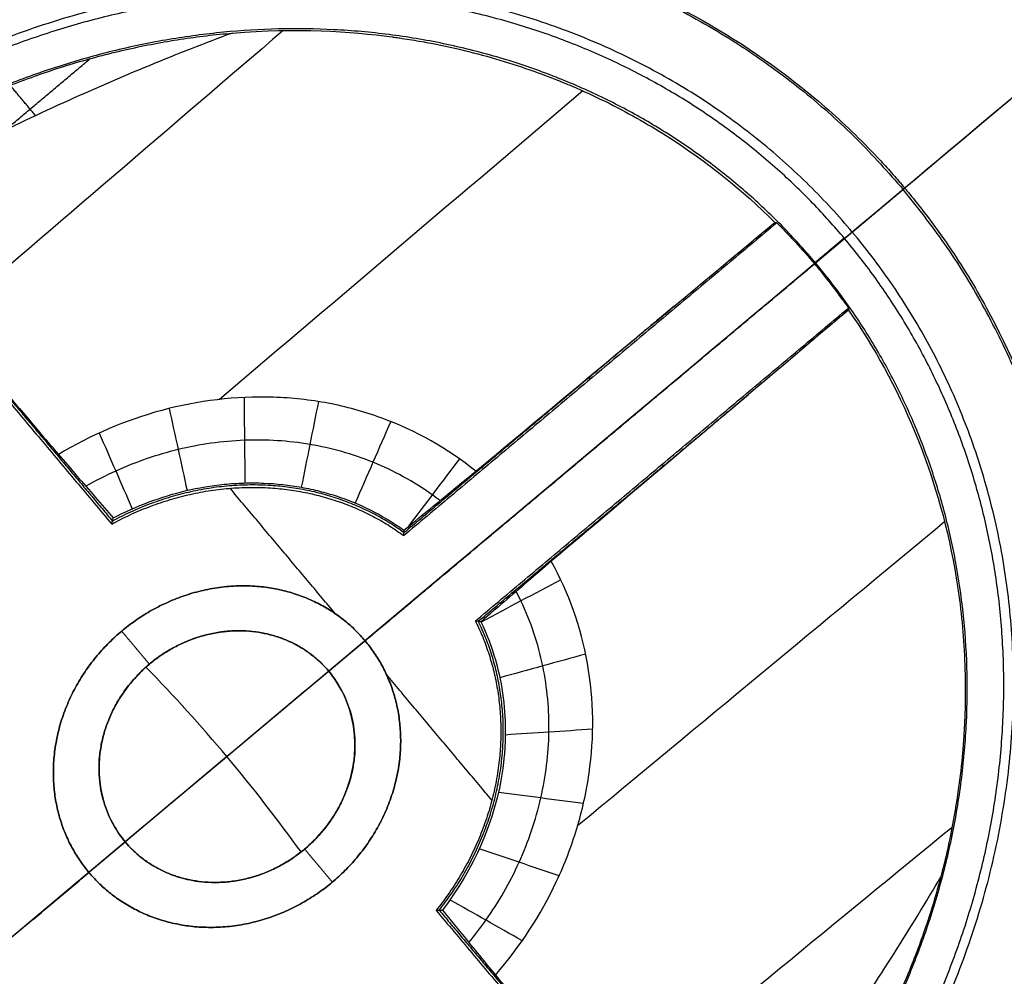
# Model space of a CAD drawing. Header units: millimetres. Extents: x -657 to 864, y -831 to 851.
# Tile 455 of 656: x 732.2 to 736.07, y -467.7 to -463.94. Entities that reach past the tile are written whole.
import ezdxf

# ---------------------------------------------------------------- set-up
doc = ezdxf.new("R2010")
doc.units = ezdxf.units.MM
doc.layers.add('Default', color=7, linetype='Continuous', true_color=0x000000)

msp = doc.modelspace()

# ---------------------------------------------------------------- linework, layer by layer
at = {"layer": 'Default'}
for points in [[(863.462, -524.3574, 60.1215), (781.241, -426.3702, 60.1215), (699.02, -328.383, 60.1215)], [(862.6916, -523.6536, 60.3347), (781.1353, -426.4587, 60.3347), (699.5791, -329.2638, 60.3347)], [(842.781, -633.2885, 16.0739), (715.467, -481.5616, 16.0739), (588.153, -329.8347, 16.0739)], [(842.2602, -632.8103, 16.3106), (715.3969, -481.6205, 16.3106), (588.5336, -330.4307, 16.3106)], [(734.0612, -340.3042, 73.1638), (540.134, -503.0285, 73.1638), (346.2067, -665.7528, 73.1638)], [(733.5114, -340.8567, 72.9219), (540.1791, -503.0817, 72.9219), (346.8468, -665.3068, 72.9219)], [(749.7126, -752.7944, -11.8414), (602.0068, -576.7654, -11.8414), (454.301, -400.7365, -11.8414)], [(749.3201, -752.3266, -11.5875), (602.0068, -576.7654, -11.5875), (454.6934, -401.2042, -11.5875)]]:
    msp.add_open_spline(points, degree=2, dxfattribs=at)
for points, knots in [([(812.669, -399.9988, 89.6975), (802.7277, -408.3406, 79.2965), (772.356, -433.8255, 50.6557), (702.4844, -492.4547, 3.3508), (640.4896, -544.4745, -11.8414), (602.0068, -576.7654, -11.8414)], [2.41548, 2.41548, 2.41548, 2.41548, 70.396144, 198.636056, 404.995527, 404.995527, 404.995527, 404.995527]), ([(812.1148, -400.4639, 89.4437), (802.3062, -408.6943, 79.2125), (772.0838, -434.0539, 50.7577), (702.42, -492.5087, 3.594), (640.4654, -544.4948, -11.5875), (602.0068, -576.7654, -11.5875)], [2.408267, 2.408267, 2.408267, 2.408267, 69.367076, 197.537893, 403.786179, 403.786179, 403.786179, 403.786179])]:
    msp.add_open_spline(points, degree=3, knots=knots, dxfattribs=at)
msp.add_rational_spline([(738.1885, -472.2506, 89.5204), (744.4855, -466.9668, 89.5204), (739.682, -461.2422, 89.5204), (734.8785, -455.5177, 89.5204), (728.5815, -460.8015, 89.5204)], [1, 0.707106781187, 1, 0.707106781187, 1], degree=2, knots=[1.570796, 1.570796, 1.570796, 3.141593, 3.141593, 4.712389, 4.712389, 4.712389], dxfattribs=at)
at = {"layer": 'Default', "color": 18, "true_color": 0x000000}
for points, degree, knots in [([(738.9429, -465.7185, 93.7158), (738.9308, -465.5612, 93.7064), (738.8947, -465.2472, 93.6903), (738.8058, -464.7798, 93.6733), (738.6175, -464.1743, 93.6509), (738.2684, -463.4617, 93.6318), (737.8092, -462.8134, 93.6254), (737.2491, -462.2509, 93.6418), (736.608, -461.7859, 93.6669), (736.0451, -461.4956, 93.6881), (735.6009, -461.3253, 93.6997), (735.2984, -461.2333, 93.7099), (735.146, -461.1929, 93.7158)], 5, [-0.000078, -0.000078, -0.000078, -0.000078, -0.000078, -0.000078, 0.125, 0.250001, 0.375001, 0.500001, 0.625001, 0.750001, 0.875, 0.999986, 0.999986, 0.999986, 0.999986, 0.999986, 0.999986]), ([(738.7863, -465.7384, 93.9441), (738.7842, -465.5845, 93.9282), (738.7669, -465.2748, 93.9022), (738.7035, -464.8099, 93.8762), (738.5439, -464.2018, 93.8433), (738.2213, -463.4855, 93.8158), (737.7751, -462.8408, 93.8095), (737.2095, -462.3026, 93.8419), (736.5594, -461.8736, 93.8852), (735.9919, -461.6125, 93.9151), (735.5484, -461.4606, 93.9269), (735.2488, -461.3791, 93.9374), (735.0988, -461.3436, 93.9441)], 5, [-0.000035, -0.000035, -0.000035, -0.000035, -0.000035, -0.000035, 0.125, 0.250001, 0.375001, 0.500001, 0.625001, 0.750001, 0.875, 1, 1, 1, 1, 1, 1]), ([(738.5596, -465.7675, 94.0964), (738.5715, -465.6166, 94.0798), (738.5807, -465.3104, 94.0553), (738.5525, -464.847, 94.0362), (738.4325, -464.2348, 94.0135), (738.1477, -463.5166, 93.9944), (737.7235, -462.8822, 93.9915), (737.1556, -462.3824, 94.0268), (736.497, -462.0053, 94.0656), (735.9226, -461.7844, 94.0844), (735.4779, -461.6578, 94.0859), (735.1793, -461.5905, 94.0912), (735.031, -461.5618, 94.0964)], 5, [-0.0000067, -0.0000067, -0.0000067, -0.0000067, -0.0000067, -0.0000067, 0.1250003, 0.2500007, 0.375001, 0.5000013, 0.625001, 0.7500007, 0.8750003, 0.9999428, 0.9999428, 0.9999428, 0.9999428, 0.9999428, 0.9999428]), ([(738.2948, -465.8016, 94.1516), (738.3224, -465.654, 94.1417), (738.3607, -465.3519, 94.1334), (738.3706, -464.8919, 94.1413), (738.2935, -464.2791, 94.153), (738.0512, -463.5626, 94.1618), (737.6548, -462.9386, 94.1663), (737.0891, -462.4758, 94.1912), (736.4264, -462.1499, 94.2003), (735.8462, -461.9727, 94.1851), (735.399, -461.8787, 94.1612), (735.0992, -461.8337, 94.1521), (734.951, -461.8166, 94.1516)], 5, [-8.666014, -8.666014, -8.666014, -8.666014, -8.666014, -8.666014, -7.582759, -6.499505, -5.41625, -4.332995, -3.249746, -2.166498, -1.083249, 0, 0, 0, 0, 0, 0]), ([(727.0158, -466.7654, 94.4662), (727.1966, -466.5941, 94.4503), (727.5648, -466.2541, 94.4195), (728.1389, -465.7501, 94.3758), (728.7337, -465.2551, 94.3351), (729.3396, -464.7786, 94.2981), (729.9355, -464.3365, 94.2659), (730.5068, -463.9373, 94.2389), (731.0432, -463.5847, 94.2169), (731.5398, -463.2776, 94.1994), (731.996, -463.0125, 94.1856), (732.4144, -462.7841, 94.1751), (732.8006, -462.5864, 94.167), (733.1627, -462.413, 94.161), (733.511, -462.2576, 94.1566), (733.8547, -462.1159, 94.1535), (734.1743, -461.9957, 94.1519), (734.3812, -461.925, 94.1516), (734.4721, -461.8955, 94.1516)], 3, [0.130697, 0.130697, 0.130697, 0.130697, 1.20398, 2.287327, 3.410457, 4.518642, 5.582165, 6.5758, 7.486095, 8.310358, 9.052769, 9.720728, 10.325718, 10.883385, 11.411998, 11.928452, 12.442144, 12.840232, 12.840232, 12.840232, 12.840232]), ([(734.5089, -461.9164, 93.3296), (734.3745, -461.9701, 93.3296), (734.0857, -462.0932, 93.3307), (733.6542, -462.2991, 93.3362), (733.2133, -462.5312, 93.3459), (732.7845, -462.7749, 93.3591), (732.3654, -463.0295, 93.3756), (731.9549, -463.2939, 93.3953), (731.5524, -463.5671, 93.418), (731.1575, -463.8484, 93.4436), (730.7679, -464.1385, 93.4722), (730.3765, -464.4427, 93.5044), (729.9701, -464.771, 93.5413), (729.5345, -465.1368, 93.5846), (729.0704, -465.5429, 93.6355), (728.617, -465.9571, 93.6902), (728.3242, -466.2355, 93.7289), (728.1912, -466.3643, 93.7472)], 3, [3.329329, 3.329329, 3.329329, 3.329329, 3.960576, 4.704382, 5.441563, 6.177771, 6.913975, 7.65011, 8.386977, 9.123641, 9.860148, 10.60827, 11.397457, 12.264098, 13.23376, 14.253221, 15.118064, 15.118064, 15.118064, 15.118064]), ([(737.8766, -465.8556, 94.2312), (737.926, -465.715, 94.2294), (738.0042, -465.4246, 94.2413), (738.0649, -464.98, 94.2847), (738.0465, -464.3838, 94.344), (737.865, -463.6806, 94.3926), (737.5123, -463.0602, 94.406), (736.9562, -462.6212, 94.4111), (736.2984, -462.3386, 94.3738), (735.7195, -462.2203, 94.3124), (735.2727, -462.1916, 94.2589), (734.9727, -462.2038, 94.236), (734.8252, -462.2191, 94.2312)], 5, [0, 0, 0, 0, 0, 0, 0.125, 0.250001, 0.375001, 0.500001, 0.625001, 0.750001, 0.875, 1, 1, 1, 1, 1, 1]), ([(737.516, -465.8895, 94.4526), (737.5626, -465.7916, 94.4445), (737.6038, -465.6856, 94.4424), (737.6561, -465.5143, 94.4459), (737.6719, -465.4551, 94.4481), (737.693, -465.3634, 94.4528), (737.7029, -465.3167, 94.4555), (737.7132, -465.261, 94.459), (737.7173, -465.2368, 94.4606), (737.72, -465.2206, 94.4617), (737.7215, -465.2115, 94.4623), (737.7408, -465.0904, 94.4707), (737.7523, -464.9751, 94.4799), (737.7591, -464.8005, 94.4943), (737.7596, -464.742, 94.4991), (737.757, -464.6247, 94.5087), (737.7541, -464.5671, 94.5134), (737.7392, -464.3868, 94.5273), (737.7221, -464.2707, 94.5354), (737.686, -464.1032, 94.5457), (737.6655, -464.0212, 94.5503), (737.637, -463.9286, 94.5549), (737.6239, -463.8897, 94.5567), (737.615, -463.8638, 94.5578), (737.6109, -463.8524, 94.5583), (737.5227, -463.6117, 94.5683), (737.4103, -463.4163, 94.5708), (737.2047, -463.1733, 94.5707), (737.1269, -463.097, 94.57), (736.9967, -462.9904, 94.5672), (736.951, -462.9561, 94.566), (736.8792, -462.9069, 94.5635), (736.8424, -462.8828, 94.5622), (736.8044, -462.8595, 94.5606), (736.7787, -462.8442, 94.5595), (736.7645, -462.8358, 94.5589), (736.6583, -462.7751, 94.554), (736.5579, -462.7267, 94.5483), (736.3988, -462.663, 94.5379), (736.3444, -462.6433, 94.5342), (736.2328, -462.6069, 94.526), (736.1745, -462.59, 94.5215), (736.0027, -462.5458, 94.5078), (735.8874, -462.5235, 94.4979), (735.7141, -462.5007, 94.4836), (735.6563, -462.4949, 94.4789), (735.5695, -462.4887, 94.4723), (735.5262, -462.4863, 94.469), (735.4756, -462.4846, 94.4654), (735.454, -462.4841, 94.4639), (735.4395, -462.4838, 94.4629), (735.4333, -462.4837, 94.4625), (735.1605, -462.4805, 94.4441), (734.923, -462.5132, 94.4363), (734.7148, -462.5724, 94.4538)], 3, [0, 0, 0, 0, 0.49644, 0.49644, 0.744659, 0.744659, 0.868769, 0.930824, 0.961852, 0.961852, 0.992879, 0.992879, 1.489319, 1.489319, 1.737538, 1.737538, 1.985758, 1.985758, 2.482198, 2.482198, 2.730417, 2.854527, 2.916582, 2.916582, 2.978637, 2.978637, 3.971516, 3.971516, 4.467956, 4.467956, 4.716176, 4.716176, 4.840286, 4.90234, 4.90234, 4.964395, 4.964395, 5.460835, 5.460835, 5.709055, 5.709055, 5.957274, 5.957274, 6.453714, 6.453714, 6.701934, 6.701934, 6.826044, 6.888099, 6.919126, 6.919126, 6.950154, 6.950154, 7.943033, 7.943033, 7.943033, 7.943033]), ([(734.7148, -462.5724, 94.4538), (734.6899, -462.5794, 94.4559), (734.5576, -462.6176, 94.467), (734.3182, -462.6925, 94.4875), (733.9972, -462.8043, 94.5157), (733.6746, -462.927, 94.5447), (733.3449, -463.0625, 94.5749), (732.9993, -463.2146, 94.6072), (732.628, -463.3889, 94.6427), (732.2227, -463.5913, 94.6822), (731.7775, -463.8275, 94.7265), (731.2894, -464.1024, 94.7762), (730.7583, -464.4196, 94.8314), (730.1886, -464.7803, 94.8921), (729.59, -465.1816, 94.9575), (728.9772, -465.616, 95.0261), (728.3714, -466.0689, 95.0956), (727.7827, -466.5318, 95.1648), (727.4026, -466.8452, 95.2106), (727.2154, -467.0033, 95.2334)], 3, [0, 0, 0, 0, 0.108432, 0.577428, 1.046855, 1.518807, 2.001869, 2.511483, 3.064341, 3.674743, 4.35318, 5.106417, 5.938272, 6.846286, 7.818166, 8.83086, 9.85721, 10.847205, 11.828004, 11.828004, 11.828004, 11.828004]), ([(733.6415, -463.5542, 94.02), (733.477, -463.5391, 93.9293), (733.2878, -463.5339, 93.8539), (732.8633, -463.5658, 93.7338), (732.6305, -463.6029, 93.6893), (732.3529, -463.6806, 93.6569), (732.3241, -463.689, 93.6538), (732.2645, -463.7074, 93.6478), (732.2346, -463.717, 93.645), (732.1449, -463.7471, 93.6374), (732.085, -463.7689, 93.6333), (731.9056, -463.8397, 93.6237), (731.7861, -463.894, 93.6211), (731.4311, -464.079, 93.6245), (731.2194, -464.221, 93.6417), (730.9844, -464.411, 93.682), (730.9381, -464.4504, 93.6912), (730.8506, -464.5282, 93.7112), (730.8088, -464.5672, 93.7221), (730.6888, -464.6838, 93.7576), (730.6163, -464.7611, 93.785), (730.4188, -464.988, 93.8781), (730.3138, -465.1323, 93.9549), (730.2185, -465.279, 94.0578), (730.2092, -465.2936, 94.0685), (730.1901, -465.324, 94.0911), (730.1808, -465.3389, 94.1027), (730.1539, -465.3831, 94.1379), (730.137, -465.4117, 94.1623), (730.0894, -465.4947, 94.2377), (730.0617, -465.5462, 94.2912), (730.0313, -465.6054, 94.3622), (730.0261, -465.6156, 94.3749), (730.0154, -465.6369, 94.4022), (730, -465.6679, 94.4436), (729.9863, -465.6966, 94.4863), (729.961, -465.7505, 94.5733), (729.9468, -465.782, 94.6336), (729.935, -465.8089, 94.6962)], 3, [-6.843962, -6.843962, -6.843962, -6.843962, -5.988467, -5.988467, -5.132971, -5.132971, -5.026034, -5.026034, -4.919098, -4.919098, -4.705224, -4.705224, -4.277476, -4.277476, -3.421981, -3.421981, -3.208107, -3.208107, -2.994233, -2.994233, -2.566486, -2.566486, -1.71099, -1.71099, -1.604054, -1.604054, -1.497117, -1.497117, -1.283243, -1.283243, -0.855495, -0.855495, -0.748558, -0.748558, -0.641621, -0.427748, -0.427748, 0, 0, 0, 0]), ([(733.6415, -463.5542, 94.02), (733.74, -463.5633, 94.0742), (733.8394, -463.5769, 94.1255), (733.9889, -463.6049, 94.1981), (734.0637, -463.6207, 94.2332), (734.1386, -463.6394, 94.2667), (734.1885, -463.6525, 94.2886), (734.2145, -463.6597, 94.2999), (734.334, -463.6944, 94.3507), (734.4278, -463.7266, 94.3879), (734.6113, -463.7996, 94.4554), (734.7017, -463.8408, 94.486), (734.9603, -463.9744, 94.5657), (735.1227, -464.0796, 94.6055), (735.3474, -464.259, 94.6454), (735.4192, -464.3223, 94.6553), (735.5217, -464.4223, 94.6653), (735.5717, -464.4736, 94.669), (735.6276, -464.5354, 94.6712), (735.655, -464.5669, 94.6718), (735.6686, -464.5827, 94.6719), (735.6753, -464.5907, 94.6719), (735.6782, -464.5941, 94.6719), (735.6801, -464.5963, 94.6719), (735.6817, -464.5983, 94.6719), (735.682, -464.5986, 94.672)], 3, [0, 0, 0, 0, 0.443989, 0.443989, 0.665983, 0.776981, 0.776981, 0.887978, 0.887978, 1.331967, 1.331967, 1.775956, 1.775956, 2.663934, 2.663934, 3.107923, 3.107923, 3.329917, 3.440915, 3.496413, 3.524162, 3.538037, 3.544974, 3.544974, 3.551912, 3.551912, 3.551912, 3.551912]), ([(733.0343, -463.9877, 94.301), (733.2898, -463.9665, 94.398), (733.4999, -463.9811, 94.4748), (733.6682, -464.0037, 94.533), (733.6763, -464.0048, 94.5358), (733.6893, -464.0066, 94.5403), (733.7089, -464.0095, 94.547), (733.7542, -464.0165, 94.5624), (733.7923, -464.0233, 94.5752), (733.8678, -464.0378, 94.6002), (733.9169, -464.0486, 94.6162), (734.0607, -464.0844, 94.6618), (734.1518, -464.1126, 94.6892), (734.2595, -464.1519, 94.7198), (734.2832, -464.1609, 94.7264), (734.3279, -464.1786, 94.7386), (734.3944, -464.2059, 94.7564), (734.4592, -464.2357, 94.7727), (734.5864, -464.2985, 94.8033), (734.6679, -464.3445, 94.8211), (734.9021, -464.4935, 94.8664), (735.0441, -464.6078, 94.886), (735.1705, -464.7334, 94.8949)], 3, [0, 0, 0, 0, 0.86517, 0.86517, 0.892207, 0.892207, 0.919243, 0.973316, 1.081463, 1.081463, 1.297755, 1.297755, 1.73034, 1.73034, 1.838486, 1.838486, 1.946633, 2.162925, 2.162925, 2.59551, 2.59551, 3.46068, 3.46068, 3.46068, 3.46068]), ([(735.682, -464.5986, 94.672), (735.6823, -464.5989, 94.6719), (735.6839, -464.6009, 94.6719), (735.6858, -464.6032, 94.6719), (735.6887, -464.6066, 94.6719), (735.6953, -464.6146, 94.6719), (735.7086, -464.6307, 94.6718), (735.7348, -464.6631, 94.6712), (735.786, -464.729, 94.669), (735.8835, -464.8646, 94.6603), (735.9584, -464.9871, 94.6454), (736.096, -465.2395, 94.6055), (736.1714, -465.4177, 94.5657), (736.258, -465.6956, 94.4859), (736.283, -465.7918, 94.4554), (736.323, -465.9851, 94.3879), (736.3384, -466.0832, 94.3507), (736.3518, -466.2069, 94.2998), (736.3544, -466.2337, 94.2886), (736.3586, -466.2851, 94.2667), (736.3641, -466.3621, 94.2332), (736.3666, -466.4386, 94.1981), (736.3682, -466.5906, 94.1255), (736.3644, -466.6908, 94.0742), (736.3562, -466.7894, 94.02)], 3, [0, 0, 0, 0, 0.006938, 0.006938, 0.013875, 0.027751, 0.055501, 0.111002, 0.222004, 0.444009, 0.888018, 0.888018, 1.776035, 1.776035, 2.220044, 2.220044, 2.664053, 2.664053, 2.775055, 2.775055, 2.886058, 3.108062, 3.108062, 3.552071, 3.552071, 3.552071, 3.552071]), ([(735.4604, -465.0789, 94.8949), (735.6639, -465.3714, 94.8771), (735.8115, -465.7187, 94.8167), (735.8831, -466.1234, 94.7072), (735.8867, -466.145, 94.7013), (735.8936, -466.1913, 94.6883), (735.8968, -466.2146, 94.6816), (735.9056, -466.2855, 94.661), (735.9103, -466.3338, 94.6466), (735.9206, -466.4817, 94.601), (735.9223, -466.5842, 94.5676), (735.9177, -466.6968, 94.529), (735.9176, -466.7005, 94.5277), (735.9171, -466.711, 94.5241), (735.9163, -466.7268, 94.5186), (735.9141, -466.7646, 94.5054), (735.9116, -466.7986, 94.4934), (735.9055, -466.8685, 94.4684), (735.9, -466.9178, 94.4505), (735.8782, -467.0737, 94.393), (735.8565, -467.1882, 94.3495), (735.8239, -467.3121, 94.301)], 3, [-3.470518, -3.470518, -3.470518, -3.470518, -1.735259, -1.735259, -1.626805, -1.626805, -1.518352, -1.518352, -1.301444, -1.301444, -0.867629, -0.867629, -0.840516, -0.840516, -0.813403, -0.759176, -0.650722, -0.650722, -0.433815, -0.433815, 0, 0, 0, 0]), ([(733.9924, -465.7143, 95.6419), (733.8819, -465.6241, 95.6412), (733.7573, -465.5539, 95.6403), (733.5517, -465.4788, 95.6422), (733.482, -465.4596, 95.6435), (733.3757, -465.4394, 95.6473), (733.34, -465.4341, 95.6489), (733.2682, -465.4263, 95.6528), (733.233, -465.4238, 95.6551), (733.0458, -465.4178, 95.6695), (732.9, -465.4357, 95.6879), (732.6119, -465.5131, 95.7491), (732.4762, -465.5716, 95.7912), (732.3489, -465.6481, 95.8476)], 3, [0, 0, 0, 0, 0.623619, 0.623619, 0.935429, 0.935429, 1.091334, 1.091334, 1.247238, 1.247238, 1.870858, 1.870858, 2.494477, 2.494477, 2.494477, 2.494477]), ([(733.8515, -465.8297, 95.9094), (733.8414, -465.8219, 95.9095), (733.7588, -465.7605, 95.9105), (733.5895, -465.6685, 95.914), (733.3406, -465.5997, 95.9272), (733.0831, -465.5831, 95.9535), (732.8171, -465.6207, 96.0016), (732.611, -465.6925, 96.0618), (732.4953, -465.7517, 96.108), (732.4572, -465.7734, 96.1248)], 3, [0.0537024, 0.0537024, 0.0537024, 0.0537024, 0.0625, 0.125, 0.1875, 0.25, 0.3125, 0.375, 0.4070912, 0.4070912, 0.4070912, 0.4070912]), ([(732.565, -465.8981, 96.3981), (732.6553, -465.8507, 96.359), (732.755, -465.8134, 96.3248), (732.901, -465.7791, 96.2846), (732.9512, -465.7706, 96.2724), (733.0279, -465.7629, 96.2558), (733.0537, -465.7612, 96.2506), (733.1057, -465.7596, 96.2408), (733.1334, -465.7598, 96.236), (733.2079, -465.7628, 96.2238), (733.2575, -465.7682, 96.2167), (733.3188, -465.7793, 96.209), (733.3311, -465.7817, 96.2076), (733.3554, -465.7871, 96.2048), (733.3662, -465.7896, 96.2036), (733.3988, -465.7979, 96.2001), (733.4208, -465.8042, 96.1979), (733.5315, -465.8404, 96.1877), (733.6228, -465.8838, 96.1819), (733.7097, -465.9459, 96.1784)], 3, [-1.727021, -1.727021, -1.727021, -1.727021, -1.295266, -1.295266, -1.079388, -1.079388, -0.97145, -0.97145, -0.863511, -0.863511, -0.647633, -0.647633, -0.593664, -0.593664, -0.539694, -0.539694, -0.431755, -0.431755, 0, 0, 0, 0]), ([(731.8437, -472.5191, 95.2334), (732.0821, -472.3202, 95.2045), (732.5274, -471.9376, 95.15), (733.1552, -471.3672, 95.0717), (733.7342, -470.8126, 94.9982), (734.2896, -470.2515, 94.9263), (734.8194, -469.6849, 94.8562), (735.3071, -469.1311, 94.7901), (735.7395, -468.6091, 94.73), (736.1155, -468.1262, 94.6762), (736.4379, -467.685, 94.6286), (736.7117, -467.2858, 94.587), (736.9437, -466.9247, 94.5505), (737.1432, -466.593, 94.5179), (737.3191, -466.2788, 94.4881), (737.4374, -466.0503, 94.467), (737.4986, -465.9255, 94.4558), (737.5095, -465.903, 94.4538)], 3, [0, 0, 0, 0, 1.242741, 2.348493, 3.395351, 4.454451, 5.514702, 6.512121, 7.425935, 8.252143, 8.992431, 9.648879, 10.229917, 10.754221, 11.245477, 11.723365, 11.828336, 11.828336, 11.828336, 11.828336]), ([(734.0697, -467.6988, 95.8476), (734.1669, -467.5869, 95.7912), (734.2483, -467.4632, 95.7491), (734.3425, -467.2615, 95.7034), (734.3691, -467.1925, 95.6911), (734.4012, -467.0864, 95.6762), (734.4106, -467.0506, 95.6719), (734.4267, -466.9781, 95.6642), (734.4336, -466.9404, 95.6608), (734.4595, -466.7603, 95.6468), (734.458, -466.6149, 95.6428), (734.4069, -466.3281, 95.6403), (734.3595, -466.1933, 95.6412), (734.2899, -466.0688, 95.6419)], 3, [0, 0, 0, 0, 0.623574, 0.623574, 0.935361, 0.935361, 1.091254, 1.091254, 1.247148, 1.247148, 1.870721, 1.870721, 2.494295, 2.494295, 2.494295, 2.494295]), ([(733.9651, -467.5704, 96.1251), (733.9885, -467.5421, 96.1111), (734.0638, -467.444, 96.0666), (734.1706, -467.2596, 96.0063), (734.2583, -467.0014, 95.956), (734.2897, -466.7422, 95.9284), (734.2668, -466.4808, 95.9145), (734.2054, -466.2943, 95.9107), (734.1582, -466.2, 95.9096), (734.1517, -466.1875, 95.9095)], 3, [0.5984185, 0.5984185, 0.5984185, 0.5984185, 0.625, 0.6875, 0.75, 0.8125, 0.875, 0.9375, 0.9470781, 0.9470781, 0.9470781, 0.9470781]), ([(732.6426, -471.6689, 93.7472), (732.7207, -471.6123, 93.7376), (732.953, -471.4422, 93.7097), (733.3239, -471.1626, 93.6667), (733.744, -470.8338, 93.6205), (734.1336, -470.518, 93.5798), (734.505, -470.2064, 93.5428), (734.8676, -469.8917, 93.5087), (735.2253, -469.5699, 93.477), (735.5775, -469.2399, 93.4481), (735.9235, -468.9019, 93.4221), (736.2627, -468.5555, 93.399), (736.5947, -468.1997, 93.3788), (736.9201, -467.8325, 93.3617), (737.2406, -467.4494, 93.3477), (737.5588, -467.043, 93.3371), (737.8541, -466.6328, 93.3309), (738.0379, -466.3517, 93.3296), (738.1198, -466.2195, 93.3296)], 3, [1.751126, 1.751126, 1.751126, 1.751126, 2.201919, 3.094929, 3.913266, 4.677665, 5.41601, 6.150642, 6.887726, 7.624044, 8.358985, 9.09364, 9.827503, 10.562267, 11.305058, 12.067564, 12.86151, 13.539329, 13.539329, 13.539329, 13.539329]), ([(738.1339, -466.2595, 94.1516), (738.0884, -466.3451, 94.1516), (737.9794, -466.5429, 94.1519), (737.7946, -466.8544, 94.1537), (737.5701, -467.2053, 94.1572), (737.3107, -467.5833, 94.163), (737.0065, -467.9969, 94.1716), (736.6503, -468.4492, 94.1838), (736.2373, -468.9393, 94.2004), (735.765, -469.4638, 94.2221), (735.2349, -470.0149, 94.2495), (734.6617, -470.5734, 94.2823), (734.0635, -471.1214, 94.3196), (733.4421, -471.6582, 94.3614), (732.771, -472.2055, 94.4097), (732.2967, -472.5689, 94.4461), (732.0433, -472.7569, 94.4662)], 3, [0.819002, 0.819002, 0.819002, 0.819002, 1.223022, 1.760617, 2.334376, 2.970221, 3.68859, 4.498707, 5.402848, 6.40286, 7.494362, 8.654622, 9.813624, 10.959228, 12.169282, 13.529246, 13.529246, 13.529246, 13.529246]), ([(734.0127, -466.307, 96.1784), (734.0604, -466.4066, 96.1821), (734.0881, -466.5089, 96.1884), (734.1069, -466.6561, 96.2019), (734.1094, -466.7041, 96.2071), (734.1086, -466.774, 96.2159), (734.1071, -466.8083, 96.2205), (734.1035, -466.8473, 96.2263), (734.1016, -466.8637, 96.2289), (734.1002, -466.8746, 96.2307), (734.0997, -466.879, 96.2314), (734.0703, -467.0919, 96.2668), (733.9825, -467.2855, 96.322), (733.861, -467.4426, 96.3982)], 3, [-1.737294, -1.737294, -1.737294, -1.737294, -1.302971, -1.302971, -1.085809, -1.085809, -0.977228, -0.922938, -0.895792, -0.895792, -0.868647, -0.868647, 0, 0, 0, 0]), ([(733.3186, -467.2025, 96.618), (733.3481, -467.1777, 96.5992), (733.3739, -467.1511, 96.582), (733.407, -467.11, 96.5586), (733.4172, -467.0962, 96.5512), (733.4357, -467.0684, 96.5372), (733.4434, -467.0558, 96.5312), (733.4849, -466.98, 96.4974), (733.5054, -466.915, 96.4752), (733.5287, -466.7265, 96.4244), (733.4937, -466.5974, 96.4074), (733.3336, -466.4066, 96.4074), (733.2134, -466.3497, 96.4241), (733.0542, -466.3415, 96.4668), (733.0216, -466.3429, 96.4766), (732.9722, -466.3498, 96.4931), (732.9556, -466.3529, 96.499), (732.9226, -466.3607, 96.5112), (732.9047, -466.3659, 96.5183), (732.8299, -466.3912, 96.5492), (732.7663, -466.4244, 96.5804), (732.7072, -466.474, 96.618)], 3, [-2.32533, -2.32533, -2.32533, -2.32533, -2.179997, -2.179997, -2.107331, -2.107331, -2.034664, -2.034664, -1.743998, -1.743998, -1.162665, -1.162665, -0.581333, -0.581333, -0.435999, -0.435999, -0.363333, -0.363333, -0.290666, -0.290666, 0, 0, 0, 0]), ([(732.7072, -466.474, 96.618), (732.6503, -466.5217, 96.6542), (732.6049, -466.5778, 96.6914), (732.5534, -466.6747, 96.7481), (732.5408, -466.7055, 96.765), (732.5211, -466.7705, 96.7984), (732.5145, -466.8037, 96.8143), (732.5096, -466.8545, 96.8366), (732.5089, -466.8697, 96.843), (732.5089, -466.9012, 96.8556), (732.5096, -466.9169, 96.8615), (732.5143, -466.9632, 96.8781), (732.5205, -466.9934, 96.8876), (732.5389, -467.0525, 96.903), (732.5499, -467.0782, 96.9083), (732.5774, -467.1287, 96.9158), (732.5935, -467.1524, 96.9177), (732.6493, -467.2188, 96.9177), (732.6942, -467.2547, 96.9101), (732.7735, -467.2957, 96.8879), (732.8033, -467.3076, 96.8781), (732.863, -467.3244, 96.856), (732.8941, -467.3299, 96.8434), (732.9426, -467.3337, 96.8221), (732.9603, -467.3342, 96.814), (732.9942, -467.3335, 96.7982), (733.0111, -467.3323, 96.79), (733.0617, -467.3262, 96.765), (733.0953, -467.3187, 96.7474), (733.1626, -467.297, 96.7109), (733.197, -467.2822, 96.6915), (733.2601, -467.2471, 96.6544), (733.2901, -467.2264, 96.6361), (733.3186, -467.2025, 96.618)], 3, [-2.370749, -2.370749, -2.370749, -2.370749, -2.074405, -2.074405, -1.926233, -1.926233, -1.778062, -1.778062, -1.703976, -1.703976, -1.62989, -1.62989, -1.481718, -1.481718, -1.333546, -1.333546, -1.185374, -1.185374, -0.889031, -0.889031, -0.740859, -0.740859, -0.592687, -0.592687, -0.518601, -0.518601, -0.444515, -0.444515, -0.296344, -0.296344, -0.148172, -0.148172, 0, 0, 0, 0]), ([(733.3044, -467.214, 96.6269), (733.2126, -467.0859, 96.6506), (733.0174, -466.8344, 96.6746), (732.8037, -466.5986, 96.6506), (732.6934, -466.4859, 96.6269)], 3, [0.031274, 0.031274, 0.031274, 0.031274, 0.737102, 1.44293, 1.44293, 1.44293, 1.44293]), ([(736.3562, -466.7894, 94.02), (736.3425, -466.954, 93.9293), (736.3149, -467.1409, 93.8541), (736.236, -467.4505, 93.7639), (736.2037, -467.5576, 93.7378), (736.1442, -467.7231, 93.7044), (736.1226, -467.7791, 93.6943), (736.0871, -467.864, 93.6805), (736.0748, -467.8925, 93.6762), (736.0492, -467.9497, 93.668), (736.0354, -467.9795, 93.664), (735.9151, -468.2303, 93.6328), (735.7804, -468.4522, 93.62), (735.5372, -468.7689, 93.6234), (735.4524, -468.8678, 93.6282), (735.3213, -469.0064, 93.6411), (735.277, -469.051, 93.6464), (735.1874, -469.1368, 93.6588), (735.1428, -469.1776, 93.6658), (734.9115, -469.3788, 93.7066), (734.7281, -469.5075, 93.754), (734.4704, -469.6626, 93.8471), (734.3873, -469.7081, 93.8818), (734.2681, -469.7682, 93.9394), (734.2293, -469.7869, 93.9596), (734.1725, -469.8132, 93.9911), (734.1539, -469.8216, 94.0019), (734.1171, -469.8379, 94.0238), (734.0981, -469.8461, 94.0355), (734.0126, -469.8824, 94.0902), (733.9482, -469.9074, 94.1373), (733.8582, -469.9399, 94.2127), (733.8293, -469.9499, 94.2386), (733.7877, -469.9637, 94.2788), (733.7742, -469.9682, 94.2924), (733.7476, -469.9767, 94.32), (733.7338, -469.9811, 94.3348), (733.6261, -470.0144, 94.4551), (733.5492, -470.0342, 94.5711), (733.4921, -470.0481, 94.6962)], 3, [0, 0, 0, 0, 0.855464, 0.855464, 1.283196, 1.283196, 1.497062, 1.497062, 1.603995, 1.603995, 1.710928, 1.710928, 2.566391, 2.566391, 2.994123, 2.994123, 3.207989, 3.207989, 3.421855, 3.421855, 4.277319, 4.277319, 4.705051, 4.705051, 4.918917, 4.918917, 5.02585, 5.02585, 5.132783, 5.132783, 5.560515, 5.560515, 5.774381, 5.774381, 5.881313, 5.881313, 5.988246, 5.988246, 6.84371, 6.84371, 6.84371, 6.84371])]:
    msp.add_open_spline(points, degree=degree, knots=knots, dxfattribs=at)
for points, degree in [([(726.5607, -466.2231, 94.1516), (726.7564, -466.0589, 94.1516), (727.1556, -465.7335, 94.1516), (727.7639, -465.2651, 94.1516), (728.4258, -464.7862, 94.1516), (729.085, -464.3405, 94.1516), (729.7329, -463.9318, 94.1516), (730.3479, -463.5707, 94.1516), (730.9205, -463.2584, 94.1516), (731.4463, -462.9921, 94.1516), (731.9263, -462.7668, 94.1516), (732.3631, -462.5771, 94.1516), (732.7625, -462.4169, 94.1516), (733.1339, -462.2799, 94.1516), (733.4891, -462.1601, 94.1516), (733.8401, -462.0534, 94.1516), (734.1932, -461.9585, 94.1516), (734.5482, -461.8767, 94.1516), (734.788, -461.8316, 94.1516), (734.9085, -461.8118, 94.1516)], 3), ([(727.3631, -465.6527, 93.3296), (727.6287, -465.4436, 93.3296), (728.1379, -465.0591, 93.3296), (728.829, -464.5738, 93.3296), (729.4402, -464.1723, 93.3296), (729.9934, -463.8311, 93.3296), (730.5339, -463.5178, 93.3296), (731.0872, -463.2186, 93.3296), (731.6499, -462.9371, 93.3296), (732.2208, -462.6758, 93.3296), (732.8018, -462.4362, 93.3296), (733.3919, -462.2222, 93.3296), (733.9957, -462.0366, 93.3296), (734.4222, -461.933, 93.3296), (734.6405, -461.8888, 93.3296)], 3), ([(737.2777, -463.2597, 94.5707), (733.6667, -466.2897, 96.8698), (730.0556, -469.3197, 99.1689), (726.4446, -472.3497, 101.468)], 3), ([(737.1013, -463.4077, 93.7685), (736.6282, -463.8047, 94.0697), (736.1551, -464.2016, 94.3709), (735.682, -464.5986, 94.6721)], 3), ([(733.2341, -463.9777, 94.3762), (732.7896, -464.3592, 94.6651), (732.3452, -464.7407, 94.954), (731.9007, -465.1221, 95.2429)], 3), ([(733.0343, -463.9877, 94.301), (732.9263, -464.0276, 94.301), (732.7073, -464.1132, 94.301), (732.3699, -464.2596, 94.301), (732.1394, -464.3692, 94.301), (732.0228, -464.4271, 94.301)], 3), ([(732.1375, -464.3709, 94.301), (732.3057, -464.2297, 94.301), (732.474, -464.0885, 94.301)], 2), ([(732.2592, -464.3131, 94.301), (732.2091, -464.2534, 94.301), (732.159, -464.1937, 94.301)], 2), ([(734.4145, -464.2156, 94.7614), (733.9375, -464.6208, 95.0675), (733.4605, -465.0259, 95.3736), (732.9835, -465.4311, 95.6797)], 3), ([(731.4386, -464.5867, 94.1142), (731.9988, -465.2544, 94.1142), (732.559, -465.922, 94.1142)], 2), ([(735.4755, -464.7719, 92.8812), (735.5757, -464.6878, 93.0113), (735.6759, -464.6038, 93.1414)], 2), ([(735.6759, -464.6038, 93.1414), (735.6789, -464.6012, 93.9067), (735.682, -464.5986, 94.672)], 2), ([(735.6759, -464.6038, 93.1414), (735.6789, -464.6012, 93.9067), (735.682, -464.5986, 94.672)], 2), ([(731.5503, -464.7162, 94.3872), (731.5725, -464.7416, 94.4618), (731.6195, -464.7957, 94.6082), (731.6986, -464.8871, 94.8196), (731.786, -464.9885, 95.0213), (731.8814, -465.0996, 95.212), (731.9849, -465.2204, 95.3907), (732.0966, -465.3514, 95.557), (732.2172, -465.493, 95.7106), (732.3039, -465.595, 95.8037), (732.3489, -465.6481, 95.8476)], 3), ([(733.9924, -465.7143, 95.6419), (734.3851, -465.3873, 95.3929), (734.7778, -465.0604, 95.1439), (735.1705, -464.7334, 94.8949)], 3), ([(735.1705, -464.7334, 94.8949), (735.173, -464.734, 94.6346), (735.1755, -464.7346, 94.3744), (735.178, -464.7352, 94.1142)], 3), ([(735.178, -464.7352, 94.1142), (734.4436, -465.3514, 94.1142), (733.7092, -465.9677, 94.1142)], 2), ([(735.4452, -464.7973, 92.8812), (735.4604, -464.7846, 92.8812), (735.4755, -464.7719, 92.8812)], 2), ([(733.5567, -466.3819, 94.1142), (734.4416, -465.6395, 94.1142), (735.3264, -464.897, 94.1142)], 2), ([(735.3264, -464.897, 94.1142), (735.3286, -464.8952, 93.572), (735.3307, -464.8933, 93.0299)], 2), ([(734.774, -465.0636, 95.1463), (734.2417, -465.5102, 95.1463), (733.7095, -465.9568, 95.1463)], 2), ([(733.9912, -466.3037, 94.1142), (734.7256, -465.6874, 94.1142), (735.46, -465.0712, 94.1142)], 2), ([(735.4604, -465.0789, 94.8949), (735.0702, -465.4089, 95.1439), (734.6801, -465.7389, 95.3929), (734.2899, -466.0688, 95.6419)], 3), ([(735.46, -465.0712, 94.1142), (735.4601, -465.0738, 94.3744), (735.4603, -465.0763, 94.6346), (735.4604, -465.0789, 94.8949)], 3), ([(731.9081, -465.1308, 95.2562), (732.235, -465.5204, 95.2562), (732.562, -465.9101, 95.2562)], 2), ([(734.4373, -465.3439, 95.3598), (734.4404, -465.3477, 94.737), (734.4436, -465.3514, 94.1142)], 2), ([(733.0799, -465.4234, 95.6684), (733.0811, -465.5357, 95.8606), (733.0823, -465.648, 96.0528), (733.0834, -465.7603, 96.245)], 3), ([(734.0019, -466.3053, 95.1463), (734.5342, -465.8587, 95.1463), (735.0664, -465.4121, 95.1463)], 2), ([(732.7852, -465.4668, 95.7125), (732.8087, -465.5745, 95.9073), (732.8321, -465.6821, 96.1022), (732.8555, -465.7898, 96.2971)], 3), ([(733.3729, -465.4396, 95.6475), (733.3504, -465.552, 95.8352), (733.3279, -465.6644, 96.023), (733.3055, -465.7769, 96.2107)], 3), ([(733.6576, -465.518, 95.6413), (733.6109, -465.6251, 95.8241), (733.5642, -465.7321, 96.0068), (733.5175, -465.8391, 96.1896)], 3), ([(732.5095, -465.5634, 95.7853), (732.5528, -465.6629, 95.9794), (732.5962, -465.7625, 96.1736), (732.6396, -465.8621, 96.3677)], 3), ([(732.3489, -465.6481, 95.8476), (732.3735, -465.6766, 95.9108), (732.4223, -465.733, 96.0358), (732.4943, -465.8164, 96.2195), (732.5416, -465.871, 96.3391), (732.565, -465.8981, 96.3981)], 3), ([(733.9281, -465.6652, 95.6415), (733.8607, -465.7543, 95.81), (733.7934, -465.8434, 95.9786), (733.7261, -465.9325, 96.1472)], 3), ([(734.7256, -465.6874, 94.1142), (734.7287, -465.6912, 94.737), (734.7319, -465.695, 95.3598)], 2), ([(733.7097, -465.9459, 96.1784), (733.7397, -465.9213, 96.1215), (733.8006, -465.8714, 96.0059), (733.895, -465.7941, 95.8269), (733.9596, -465.7411, 95.7041), (733.9924, -465.7143, 95.6419)], 3), ([(733.4399, -466.2756, 94.1142), (733.2324, -466.0284, 94.1142), (733.0249, -465.7811, 94.1142)], 2), ([(738.2921, -465.8443, 94.1516), (738.2542, -465.9524, 94.1516), (738.1733, -466.1678, 94.1516), (738.0391, -466.4874, 94.1516), (737.8906, -466.8093, 94.1516), (737.7228, -467.1437, 94.1516), (737.5274, -467.5039, 94.1516), (737.2956, -467.9005, 94.1516), (737.0201, -468.3378, 94.1516), (736.6967, -468.8148, 94.1516), (736.3221, -469.3292, 94.1516), (735.8926, -469.8786, 94.1516), (735.4087, -470.4559, 94.1516), (734.8792, -471.0454, 94.1516), (734.3424, -471.6054, 94.1516), (733.7993, -472.1395, 94.1516), (733.2072, -472.6894, 94.1516), (732.7448, -473.0923, 94.1516), (732.4983, -473.2992, 94.1516)], 3), ([(732.559, -465.922, 94.1142), (732.5597, -465.9194, 94.3672), (732.561, -465.9141, 94.8737), (732.563, -465.9061, 95.635), (732.5643, -465.9008, 96.1436), (732.565, -465.8981, 96.3981)], 3), ([(735.839, -465.9134, 94.7614), (735.3572, -466.3128, 95.0675), (734.8754, -466.7122, 95.3736), (734.3936, -467.1116, 95.6798)], 3), ([(733.7092, -465.9677, 94.1142), (733.7093, -465.9653, 94.3429), (733.7094, -465.9604, 94.8008), (733.7096, -465.9532, 95.4888), (733.7097, -465.9483, 95.9484), (733.7097, -465.9459, 96.1784)], 3), ([(734.2899, -466.0688, 95.6419), (734.258, -466.0962, 95.7036), (734.195, -466.1504, 95.8258), (734.1025, -466.2298, 96.0047), (734.0424, -466.2815, 96.121), (734.0127, -466.307, 96.1784)], 3), ([(738.1698, -466.0949, 93.3296), (738.0765, -466.3325, 93.3296), (737.8751, -466.7845, 93.3296), (737.5573, -467.3898, 93.3296), (737.2218, -467.957, 93.3296), (736.868, -468.5004, 93.3296), (736.4927, -469.0313, 93.3296), (736.099, -469.549, 93.3296), (735.6877, -470.0556, 93.3296), (735.2612, -470.5495, 93.3296), (734.825, -471.0271, 93.3296), (734.359, -471.5111, 93.3296), (733.8307, -472.0305, 93.3296), (733.4195, -472.4113, 93.3296), (733.1994, -472.6081, 93.3296)], 3), ([(734.3275, -466.1415, 95.6414), (734.2228, -466.1973, 95.8204), (734.1182, -466.253, 95.9994), (734.0135, -466.3088, 96.1784)], 3), ([(734.0127, -466.307, 96.1784), (734.0103, -466.3066, 95.9484), (734.0055, -466.3059, 95.4888), (733.9983, -466.3048, 94.8008), (733.9935, -466.304, 94.3429), (733.9912, -466.3037, 94.1142)], 3), ([(732.7072, -466.474, 94.3384), (732.6526, -466.4089, 94.3384), (732.5981, -466.3439, 94.3384)], 2), ([(732.5981, -466.3439, 94.3384), (732.5981, -466.3439, 94.2263), (732.5981, -466.3439, 94.1142)], 2), ([(733.4136, -466.502, 94.3384), (733.4852, -466.442, 94.3384), (733.5567, -466.3819, 94.3384)], 2), ([(733.5567, -466.3819, 94.3384), (733.5567, -466.3819, 94.2263), (733.5567, -466.3819, 94.1142)], 2), ([(734.4254, -466.4344, 95.6413), (734.3127, -466.4655, 95.8245), (734.1999, -466.4966, 96.0076), (734.0872, -466.5278, 96.1907)], 3), ([(732.7072, -466.474, 96.618), (732.7072, -466.474, 95.4782), (732.7072, -466.474, 94.3384)], 2), ([(733.4136, -466.502, 96.4074), (733.1464, -466.7262, 96.5775), (732.8793, -466.9504, 96.7476), (732.6121, -467.1745, 96.9177)], 3), ([(733.4136, -466.502, 96.4074), (733.4136, -466.502, 95.3729), (733.4136, -466.502, 94.3384)], 2), ([(734.0561, -467.01, 94.1142), (733.8486, -466.7627, 94.1142), (733.6411, -466.5155, 94.1142)], 2), ([(734.4528, -466.7305, 95.6476), (734.3381, -466.738, 95.8362), (734.2235, -466.7456, 96.0247), (734.1088, -466.7532, 96.2132)], 3), ([(734.4166, -467.0235, 95.669), (734.305, -467.0087, 95.8626), (734.1933, -466.9938, 96.0561), (734.0817, -466.979, 96.2497)], 3), ([(735.8683, -467.1172, 94.3762), (735.4155, -467.4886, 94.6651), (734.9626, -467.8601, 94.954), (734.5098, -468.2316, 95.2429)], 3), ([(732.4691, -467.2946, 94.3384), (732.5406, -467.2345, 94.3384), (732.6122, -467.1745, 94.3384)], 2), ([(732.6122, -467.1745, 96.918), (732.6122, -467.1745, 95.6282), (732.6122, -467.1745, 94.3384)], 2), ([(733.3186, -467.2025, 94.3384), (733.3186, -467.2025, 95.4782), (733.3186, -467.2025, 96.618)], 2), ([(733.4277, -467.3326, 94.3384), (733.3732, -467.2676, 94.3384), (733.3186, -467.2025, 94.3384)], 2), ([(734.3207, -467.3079, 95.7141), (734.2159, -467.2724, 95.9111), (734.1112, -467.2369, 96.1082), (734.0064, -467.2014, 96.3053)], 3), ([(731.9694, -467.7138, 94.1142), (732.2192, -467.5042, 94.1142), (732.4691, -467.2946, 94.1142)], 2), ([(732.4691, -467.2946, 94.1142), (732.4691, -467.2946, 94.2263), (732.4691, -467.2946, 94.3384)], 2), ([(735.2155, -468.232, 94.301), (735.2928, -468.1272, 94.301), (735.4407, -467.9192, 94.301), (735.6435, -467.6124, 94.301), (735.7658, -467.4116, 94.301), (735.8239, -467.3121, 94.301)], 3), ([(733.4277, -467.3326, 94.3384), (733.4277, -467.3326, 94.2263), (733.4277, -467.3326, 94.1142)], 2), ([(734.1753, -467.5636, 95.7884), (734.0804, -467.5099, 95.9854), (733.9856, -467.4562, 96.1825), (733.8908, -467.4024, 96.3795)], 3), ([(733.8364, -467.4443, 94.1142), (733.8391, -467.4442, 94.3672), (733.8446, -467.4438, 94.8737), (733.8528, -467.4432, 95.6351), (733.8582, -467.4428, 96.1437), (733.861, -467.4426, 96.3982)], 3), ([(733.8364, -467.4443, 94.1142), (734.3966, -468.112, 94.1142), (734.9568, -468.7796, 94.1142)], 2), ([(733.8487, -467.4435, 95.2562), (734.1756, -467.8331, 95.2562), (734.5026, -468.2228, 95.2562)], 2), ([(733.861, -467.4426, 96.3982), (733.8834, -467.4702, 96.3397), (733.9288, -467.5259, 96.2209), (733.9984, -467.6113, 96.0372), (734.0457, -467.6694, 95.9114), (734.0697, -467.6988, 95.8476)], 3), ([(734.0697, -467.6988, 95.8476), (734.1143, -467.7526, 95.8035), (734.2004, -467.8565, 95.7097), (734.3208, -468.0021, 95.5533), (734.4318, -468.1367, 95.3839), (734.5332, -468.26, 95.2033), (734.6249, -468.3719, 95.0136), (734.708, -468.4735, 94.8148), (734.7828, -468.5656, 94.607), (734.8276, -468.6209, 94.4616), (734.8487, -468.6471, 94.3872)], 3)]:
    msp.add_open_spline(points, degree=degree, dxfattribs=at)
for points, weights in [([(730.9816, -464.4174, 93.1414), (733.6445, -462.1829, 93.1414), (735.6759, -464.6038, 93.1414)], [1, 0.707106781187, 1]), ([(731.4405, -464.5865, 94.301), (732.1687, -464.0611, 94.301), (733.0343, -463.9877, 94.301)], [1, 0.958459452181, 1]), ([(735.0443, -469.2591, 93.1414), (737.7072, -467.0246, 93.1414), (735.6759, -464.6038, 93.1414)], [1, 0.707106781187, 1]), ([(735.178, -464.7352, 94.1142), (735.3338, -464.8908, 94.1142), (735.46, -465.0712, 94.1142)], [1, 0.996804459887, 1]), ([(735.4435, -464.7952, 92.8812), (735.3297, -464.8909, 92.8812), (735.3291, -464.8914, 93.0299)], [1, 0.708190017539, 0.997841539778]), ([(732.559, -465.922, 94.1142), (733.1835, -465.5808, 94.1142), (733.7092, -465.9677, 94.1142)], [1, 0.842888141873, 1]), ([(733.7095, -465.9556, 95.2562), (733.1843, -465.5752, 95.2562), (732.562, -465.9101, 95.2562)], [0.924416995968, 0.782689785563, 0.924416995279]), ([(733.9912, -466.3037, 94.1142), (734.2809, -466.8886, 94.1142), (733.8364, -467.4443, 94.1142)], [1, 0.842888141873, 1]), ([(733.8487, -467.4435, 95.2562), (734.2865, -466.8888, 95.2562), (734.0031, -466.3055, 95.2562)], [0.924416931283, 0.782689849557, 0.924416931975]), ([(735.8239, -467.3121, 94.301), (735.6012, -468.1518, 94.301), (734.9574, -468.7778, 94.301)], [1, 0.958459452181, 1])]:
    msp.add_rational_spline(points, weights, degree=2, dxfattribs=at)
for points, weights, degree, knots in [([(734.8914, -469.077, 92.8812), (737.354, -467.0106, 92.8812), (735.4755, -464.7719, 92.8812), (733.597, -462.5332, 92.8812), (731.1344, -464.5995, 92.8812)], [1, 0.707106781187, 1, 0.707106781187, 1], 2, [0, 0, 0, 6.757295, 6.757295, 13.514591, 13.514591, 13.514591]), ([(732.7501, -469.8473, 92.8812), (734.7344, -469.8322, 92.8812), (735.6938, -468.0346, 92.8812), (736.6532, -466.2369, 92.8812), (735.4452, -464.7973, 92.8812), (734.2372, -463.3576, 92.8812), (732.3003, -463.9903, 92.8812), (730.3634, -464.623, 92.8812), (730.0039, -466.5746, 92.8812)], [1, 0.838037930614, 1, 0.838037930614, 1, 0.838037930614, 1, 0.838037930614, 1], 2, [-19.61723, -19.61723, -19.61723, -14.712923, -14.712923, -9.808615, -9.808615, -4.904308, -4.904308, 0, 0, 0]), ([(732.756, -469.7057, 93.0299), (734.6489, -469.6954, 93.0299), (735.5661, -467.9812, 93.0299), (736.4833, -466.2669, 93.0299), (735.3307, -464.8933, 93.0299), (734.1782, -463.5198, 93.0299), (732.3307, -464.1254, 93.0299), (730.4832, -464.731, 93.0299), (730.1444, -466.5933, 93.0299)], [1, 0.837736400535, 1, 0.837736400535, 1, 0.837736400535, 1, 0.837736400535, 1], 2, [0, 0, 0, 4.677936, 4.677936, 9.355873, 9.355873, 14.033809, 14.033809, 18.711746, 18.711746, 18.711746]), ([(732.4691, -467.2946, 94.3384), (732.0542, -466.8002, 94.3384), (732.5981, -466.3439, 94.3384), (733.1419, -465.8875, 94.3384), (733.5567, -466.3819, 94.3384)], [1, 0.707106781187, 1, 0.707106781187, 1], 2, [-2.984513, -2.984513, -2.984513, -1.492257, -1.492257, 0, 0, 0]), ([(733.5567, -466.3819, 94.1142), (733.1419, -465.8875, 94.1142), (732.5981, -466.3439, 94.1142), (732.0542, -466.8002, 94.1142), (732.4691, -467.2946, 94.1142)], [1, 0.707106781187, 1, 0.707106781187, 1], 2, [-2.984513, -2.984513, -2.984513, -1.492257, -1.492257, 0, 0, 0]), ([(732.4691, -467.2946, 94.2263), (732.0542, -466.8002, 94.2263), (732.5981, -466.3439, 94.2263), (733.1419, -465.8875, 94.2263), (733.5567, -466.3819, 94.2263)], [1, 0.707106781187, 1, 0.707106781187, 1], 2, [1.570796, 1.570796, 1.570796, 3.141593, 3.141593, 4.712389, 4.712389, 4.712389]), ([(733.3186, -467.2025, 94.3384), (733.7193, -466.8663, 94.3384), (733.4136, -466.502, 94.3384), (733.1079, -466.1377, 94.3384), (732.7072, -466.474, 94.3384)], [1, 0.707106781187, 1, 0.707106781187, 1], 2, [-2.199115, -2.199115, -2.199115, -1.099557, -1.099557, 0, 0, 0]), ([(732.7072, -466.474, 95.4782), (733.1079, -466.1377, 95.4782), (733.4136, -466.502, 95.4782), (733.7193, -466.8663, 95.4782), (733.3186, -467.2025, 95.4782)], [1, 0.707106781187, 1, 0.707106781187, 1], 2, [1.570796, 1.570796, 1.570796, 3.141593, 3.141593, 4.712389, 4.712389, 4.712389]), ([(733.5567, -466.3819, 94.3384), (733.9716, -466.8763, 94.3384), (733.4277, -467.3326, 94.3384), (732.8839, -467.789, 94.3384), (732.4691, -467.2946, 94.3384)], [1, 0.707106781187, 1, 0.707106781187, 1], 2, [-2.984513, -2.984513, -2.984513, -1.492257, -1.492257, 0, 0, 0]), ([(732.4691, -467.2946, 94.1142), (732.8839, -467.789, 94.1142), (733.4277, -467.3326, 94.1142), (733.9716, -466.8763, 94.1142), (733.5567, -466.3819, 94.1142)], [1, 0.707106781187, 1, 0.707106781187, 1], 2, [-2.984513, -2.984513, -2.984513, -1.492257, -1.492257, 0, 0, 0]), ([(733.5567, -466.3819, 94.2263), (733.9716, -466.8763, 94.2263), (733.4277, -467.3326, 94.2263), (732.8839, -467.789, 94.2263), (732.4691, -467.2946, 94.2263)], [1, 0.707106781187, 1, 0.707106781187, 1], 2, [1.570796, 1.570796, 1.570796, 3.141593, 3.141593, 4.712389, 4.712389, 4.712389]), ([(732.7072, -466.474, 94.3384), (732.3065, -466.8102, 94.3384), (732.6122, -467.1745, 94.3384), (732.9179, -467.5388, 94.3384), (733.3186, -467.2025, 94.3384)], [1, 0.707106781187, 1, 0.707106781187, 1], 2, [-2.199115, -2.199115, -2.199115, -1.099557, -1.099557, 0, 0, 0]), ([(733.3186, -467.2025, 95.628), (732.9179, -467.5388, 95.628), (732.6122, -467.1745, 95.628), (732.3065, -466.8102, 95.628), (732.7072, -466.474, 95.628)], [1, 0.707106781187, 1, 0.707106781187, 1], 2, [1.570796, 1.570796, 1.570796, 3.141593, 3.141593, 4.712389, 4.712389, 4.712389]), ([(732.0728, -472.3261, 95.2055), (732.7683, -471.5862, 97.1926), (732.3385, -470.0151, 98.534), (731.0529, -468.4829, 98.534), (729.7672, -466.9507, 98.534), (728.2946, -466.2547, 97.1926), (727.4452, -466.8111, 95.2055)], [1.13789965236, 0.941206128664, 0.954928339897, 1.17906628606, 0.954928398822, 0.941206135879, 1.13789949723], 3, [0.606869, 0.606869, 0.606869, 0.606869, 9.912577, 9.912577, 9.912577, 19.218282, 19.218282, 19.218282, 19.218282])]:
    msp.add_rational_spline(points, weights, degree=degree, knots=knots, dxfattribs=at)

doc.saveas('drawing.dxf')
